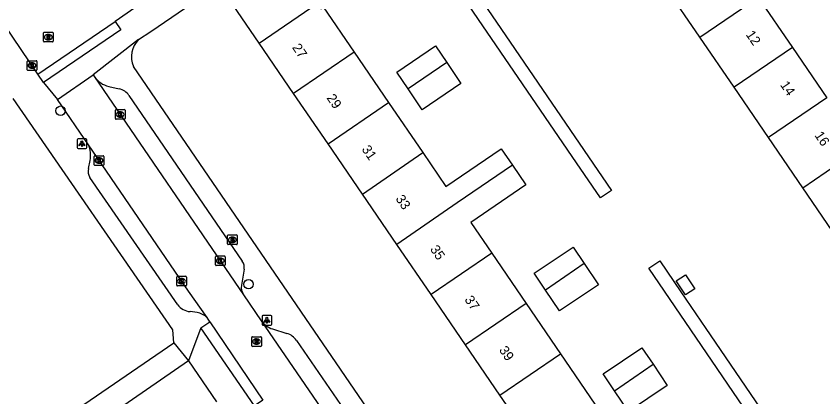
# Model space of a CAD drawing. Extents: x 157466 to 158888, y 383063 to 384677.
# Drawn here: x 158400.9 to 158484.4, y 383689 to 383728.4 of the extents above; entities that cross this region are included whole.
import ezdxf

# ---------------------------------------------------------------- set-up
doc = ezdxf.new("R2010")
doc.units = 0
for name, color, linetype in [('IMGEO_Boom', 7, 'Continuous'), ('IMGEO_Brandkraan', 7, 'Continuous'), ('IMGEO_Kolk', 7, 'Continuous'), ('IMGEO_Lichtpunt', 7, 'Continuous'), ('IMGEO_Pand', 7, 'Continuous'), ('IMGEO_Pand_nummerreeks', 7, 'Continuous'), ('IMGEO_Rijbaan_lokaal_open', 7, 'Continuous'), ('IMGEO_Rioolput', 7, 'Continuous'), ('IMGEO_Voetpad_open', 7, 'Continuous')]:
    doc.layers.add(name, color=color, linetype=linetype)

msp = doc.modelspace()

# ---------------------------------------------------------------- linework, layer by layer
at = {"layer": 'IMGEO_Boom'}
for centre in [(158405.542, 383718.602), (158424.995, 383700.668)]:
    msp.add_circle(centre, 0.489, dxfattribs=at)
at = {"layer": 'IMGEO_Brandkraan'}
for p, q in [((158422.817, 383704.836), (158422.817, 383705.688)), ((158422.892, 383705.762), (158423.744, 383705.762)), ((158423.328, 383704.982), (158423.303, 383704.982)), ((158423.305, 383705.542), (158423.33, 383705.542)), ((158423.818, 383705.688), (158423.818, 383704.836)), ((158423.744, 383704.762), (158422.892, 383704.762))]:
    msp.add_line(p, q, dxfattribs=at)
for points in [[(158422.817, 383704.836), (158422.817, 383705.688)], [(158422.892, 383705.762), (158423.744, 383705.762)], [(158423.165, 383705.462), (158423.165, 383705.062), (158423.378, 383705.062)], [(158423.396, 383705.462), (158423.165, 383705.462)], [(158423.344, 383705.381), (158423.29, 383705.381), (158423.29, 383705.305)], [(158423.29, 383705.305), (158423.343, 383705.305)], [(158423.352, 383705.229), (158423.29, 383705.229), (158423.29, 383705.148)], [(158423.29, 383705.148), (158423.352, 383705.148)], [(158423.818, 383705.688), (158423.818, 383704.836)], [(158423.744, 383704.762), (158422.892, 383704.762)]]:
    msp.add_lwpolyline(points, dxfattribs=at)
for centre, radius, start, end in [((158422.894, 383705.686), 0.0765, 91.55205, 178.44795), ((158422.894, 383705.686), 0.0765, 91.55205, 178.44795), ((158423.345, 383705.343), 0.0379, 267.82845, 90.93552), ((158423.353, 383705.188), 0.0404, 269.87594, 90.50774), ((158423.384, 383705.313), 0.251, 268.66757, 293.53466), ((158423.4, 383705.317), 0.145, 59.4692, 91.53667), ((158423.425, 383705.364), 0.0922, 285.51372, 58.15012), ((158423.43, 383705.172), 0.105, 301.31148, 78.98903), ((158423.742, 383705.686), 0.0765, 1.55205, 88.44795), ((158423.742, 383705.686), 0.0765, 1.55205, 88.44795), ((158422.894, 383704.838), 0.0765, 181.55205, 268.44795), ((158422.894, 383704.838), 0.0765, 181.55205, 268.44795), ((158423.742, 383704.838), 0.0765, 271.55205, 358.44795), ((158423.742, 383704.838), 0.0765, 271.55205, 358.44795)]:
    msp.add_arc(centre, radius, start, end, dxfattribs=at)
for centre, major_axis, ratio, start_param, end_param in [((158423.304, 383705.262), (-0.387, 0.002), 0.722429, 4.712389, 7.853982), ((158423.329, 383705.262), (-0.39, 0.002), 0.717154, 1.570796, 4.712389)]:
    msp.add_ellipse(centre, major_axis=major_axis, ratio=ratio, start_param=start_param, end_param=end_param, dxfattribs=at)
at = {"layer": 'IMGEO_Kolk'}
for p, q in [((158402.092, 383722.838), (158402.092, 383723.69)), ((158402.167, 383723.764), (158403.019, 383723.764)), ((158402.58, 383723.544), (158402.605, 383723.544)), ((158403.093, 383723.69), (158403.093, 383722.838)), ((158403.019, 383722.764), (158402.167, 383722.764)), ((158402.603, 383722.984), (158402.578, 383722.984)), ((158411.209, 383717.79), (158411.209, 383718.642)), ((158411.284, 383718.716), (158412.136, 383718.716)), ((158411.697, 383718.496), (158411.722, 383718.496)), ((158412.21, 383718.642), (158412.21, 383717.79)), ((158412.136, 383717.716), (158411.284, 383717.716)), ((158411.72, 383717.936), (158411.695, 383717.936)), ((158409.02, 383713.023), (158409.02, 383713.875)), ((158409.095, 383713.949), (158409.947, 383713.949)), ((158409.508, 383713.729), (158409.533, 383713.729)), ((158410.021, 383713.875), (158410.021, 383713.023)), ((158409.947, 383712.949), (158409.095, 383712.949)), ((158409.531, 383713.169), (158409.506, 383713.169)), ((158421.566, 383702.661), (158421.566, 383703.513)), ((158421.641, 383703.587), (158422.493, 383703.587)), ((158422.054, 383703.367), (158422.079, 383703.367)), ((158422.567, 383703.513), (158422.567, 383702.661)), ((158422.493, 383702.587), (158421.641, 383702.587)), ((158422.077, 383702.807), (158422.052, 383702.807)), ((158417.555, 383700.557), (158417.555, 383701.409)), ((158417.63, 383701.483), (158418.482, 383701.483)), ((158418.043, 383701.263), (158418.068, 383701.263)), ((158418.556, 383701.409), (158418.556, 383700.557)), ((158418.482, 383700.483), (158417.63, 383700.483)), ((158418.066, 383700.703), (158418.041, 383700.703))]:
    msp.add_line(p, q, dxfattribs=at)
for points in [[(158402.092, 383722.838), (158402.092, 383723.69)], [(158402.167, 383723.764), (158403.019, 383723.764)], [(158402.413, 383723.464), (158402.536, 383723.464), (158402.536, 383723.313), (158402.666, 383723.464), (158402.83, 383723.464), (158402.684, 383723.313), (158402.837, 383723.064), (158402.685, 383723.064), (158402.6, 383723.228), (158402.536, 383723.161), (158402.536, 383723.064), (158402.413, 383723.064), (158402.413, 383723.464)], [(158403.093, 383723.69), (158403.093, 383722.838)], [(158403.019, 383722.764), (158402.167, 383722.764)], [(158411.209, 383717.79), (158411.209, 383718.642)], [(158411.284, 383718.716), (158412.136, 383718.716)], [(158411.53, 383718.416), (158411.653, 383718.416), (158411.653, 383718.265), (158411.783, 383718.416), (158411.947, 383718.416), (158411.801, 383718.265), (158411.954, 383718.016), (158411.802, 383718.016), (158411.717, 383718.18), (158411.653, 383718.113), (158411.653, 383718.016), (158411.53, 383718.016), (158411.53, 383718.416)], [(158412.21, 383718.642), (158412.21, 383717.79)], [(158412.136, 383717.716), (158411.284, 383717.716)], [(158409.02, 383713.023), (158409.02, 383713.875)], [(158409.095, 383713.949), (158409.947, 383713.949)], [(158409.341, 383713.649), (158409.464, 383713.649), (158409.464, 383713.498), (158409.594, 383713.649), (158409.758, 383713.649), (158409.612, 383713.498), (158409.765, 383713.249), (158409.613, 383713.249), (158409.528, 383713.413), (158409.464, 383713.346), (158409.464, 383713.249), (158409.341, 383713.249), (158409.341, 383713.649)], [(158410.021, 383713.875), (158410.021, 383713.023)], [(158409.947, 383712.949), (158409.095, 383712.949)], [(158421.566, 383702.661), (158421.566, 383703.513)], [(158421.641, 383703.587), (158422.493, 383703.587)], [(158421.887, 383703.287), (158422.01, 383703.287), (158422.01, 383703.136), (158422.14, 383703.287), (158422.304, 383703.287), (158422.158, 383703.136), (158422.311, 383702.887), (158422.159, 383702.887), (158422.074, 383703.051), (158422.01, 383702.984), (158422.01, 383702.887), (158421.887, 383702.887), (158421.887, 383703.287)], [(158422.567, 383703.513), (158422.567, 383702.661)], [(158422.493, 383702.587), (158421.641, 383702.587)], [(158417.555, 383700.557), (158417.555, 383701.409)], [(158417.63, 383701.483), (158418.482, 383701.483)], [(158417.876, 383701.183), (158417.999, 383701.183), (158417.999, 383701.032), (158418.129, 383701.183), (158418.293, 383701.183), (158418.147, 383701.032), (158418.3, 383700.783), (158418.148, 383700.783), (158418.063, 383700.947), (158417.999, 383700.88), (158417.999, 383700.783), (158417.876, 383700.783), (158417.876, 383701.183)], [(158418.556, 383701.409), (158418.556, 383700.557)], [(158418.482, 383700.483), (158417.63, 383700.483)]]:
    msp.add_lwpolyline(points, dxfattribs=at)
for centre, start, end in [((158402.169, 383723.688), 91.55205, 178.44795), ((158402.169, 383723.688), 91.55205, 178.44795), ((158403.017, 383723.688), 1.55205, 88.44795), ((158403.017, 383723.688), 1.55205, 88.44795), ((158402.169, 383722.84), 181.55205, 268.44795), ((158402.169, 383722.84), 181.55205, 268.44795), ((158403.017, 383722.84), 271.55205, 358.44795), ((158403.017, 383722.84), 271.55205, 358.44795), ((158411.286, 383718.64), 91.55205, 178.44795), ((158411.286, 383718.64), 91.55205, 178.44795), ((158412.134, 383718.64), 1.55205, 88.44795), ((158412.134, 383718.64), 1.55205, 88.44795), ((158411.286, 383717.792), 181.55205, 268.44795), ((158411.286, 383717.792), 181.55205, 268.44795), ((158412.134, 383717.792), 271.55205, 358.44795), ((158412.134, 383717.792), 271.55205, 358.44795), ((158409.097, 383713.873), 91.55205, 178.44795), ((158409.097, 383713.873), 91.55205, 178.44795), ((158409.945, 383713.873), 1.55205, 88.44795), ((158409.945, 383713.873), 1.55205, 88.44795), ((158409.097, 383713.025), 181.55205, 268.44795), ((158409.097, 383713.025), 181.55205, 268.44795), ((158409.945, 383713.025), 271.55205, 358.44795), ((158409.945, 383713.025), 271.55205, 358.44795), ((158421.643, 383703.511), 91.55205, 178.44795), ((158421.643, 383703.511), 91.55205, 178.44795), ((158422.491, 383703.511), 1.55205, 88.44795), ((158422.491, 383703.511), 1.55205, 88.44795), ((158421.643, 383702.663), 181.55205, 268.44795), ((158421.643, 383702.663), 181.55205, 268.44795), ((158422.491, 383702.663), 271.55205, 358.44795), ((158422.491, 383702.663), 271.55205, 358.44795), ((158417.632, 383701.407), 91.55205, 178.44795), ((158417.632, 383701.407), 91.55205, 178.44795), ((158418.48, 383701.407), 1.55205, 88.44795), ((158418.48, 383701.407), 1.55205, 88.44795), ((158417.632, 383700.559), 181.55205, 268.44795), ((158417.632, 383700.559), 181.55205, 268.44795), ((158418.48, 383700.559), 271.55205, 358.44795), ((158418.48, 383700.559), 271.55205, 358.44795)]:
    msp.add_arc(centre, 0.0765, start, end, dxfattribs=at)
for centre, major_axis, ratio, start_param, end_param in [((158402.579, 383723.264), (-0.387, 0.002), 0.722429, 4.712389, 7.853982), ((158402.604, 383723.264), (-0.39, 0.002), 0.717154, 1.570796, 4.712389), ((158411.696, 383718.216), (-0.387, 0.002), 0.722429, 4.712389, 7.853982), ((158411.721, 383718.216), (-0.39, 0.002), 0.717154, 1.570796, 4.712389), ((158409.507, 383713.449), (-0.387, 0.002), 0.722429, 4.712389, 7.853982), ((158409.532, 383713.449), (-0.39, 0.002), 0.717154, 1.570796, 4.712389), ((158422.053, 383703.087), (-0.387, 0.002), 0.722429, 4.712389, 7.853982), ((158422.078, 383703.087), (-0.39, 0.002), 0.717154, 1.570796, 4.712389), ((158418.042, 383700.983), (-0.387, 0.002), 0.722429, 4.712389, 7.853982), ((158418.067, 383700.983), (-0.39, 0.002), 0.717154, 1.570796, 4.712389)]:
    msp.add_ellipse(centre, major_axis=major_axis, ratio=ratio, start_param=start_param, end_param=end_param, dxfattribs=at)
at = {"layer": 'IMGEO_Lichtpunt'}
for p, q in [((158407.253, 383715.601), (158407.253, 383714.794)), ((158407.253, 383715.601), (158407.253, 383714.794)), ((158408.155, 383715.696), (158407.347, 383715.696)), ((158408.155, 383715.696), (158407.347, 383715.696)), ((158408.249, 383714.794), (158408.249, 383715.601)), ((158408.249, 383714.794), (158408.249, 383715.601)), ((158407.347, 383714.7), (158408.155, 383714.7)), ((158407.347, 383714.7), (158408.155, 383714.7)), ((158426.389, 383697.346), (158426.389, 383696.539)), ((158426.389, 383697.346), (158426.389, 383696.539)), ((158427.291, 383697.441), (158426.483, 383697.441)), ((158427.291, 383697.441), (158426.483, 383697.441)), ((158427.385, 383696.539), (158427.385, 383697.346)), ((158427.385, 383696.539), (158427.385, 383697.346)), ((158426.483, 383696.445), (158427.291, 383696.445)), ((158426.483, 383696.445), (158427.291, 383696.445))]:
    msp.add_line(p, q, dxfattribs=at)
for points in [[(158407.627, 383715.265), (158407.666, 383715.237), (158407.478, 383714.975), (158407.44, 383715.002), (158407.627, 383715.265)], [(158407.729, 383715.217), (158407.776, 383715.217), (158407.776, 383714.895), (158407.729, 383714.895), (158407.729, 383715.217)], [(158407.839, 383715.237), (158407.877, 383715.264), (158408.064, 383715.002), (158408.025, 383714.974), (158407.839, 383715.237)], [(158426.763, 383697.01), (158426.802, 383696.982), (158426.614, 383696.72), (158426.576, 383696.747), (158426.763, 383697.01)], [(158426.865, 383696.962), (158426.912, 383696.962), (158426.912, 383696.64), (158426.865, 383696.64), (158426.865, 383696.962)], [(158426.975, 383696.982), (158427.013, 383697.009), (158427.2, 383696.747), (158427.161, 383696.719), (158426.975, 383696.982)]]:
    msp.add_lwpolyline(points, dxfattribs=at)
for centre in [(158407.752, 383715.399), (158426.888, 383697.144)]:
    msp.add_circle(centre, 0.0994, dxfattribs=at)
for centre, start, end in [((158407.347, 383715.601), 90, 180), ((158407.347, 383715.601), 90, 180), ((158408.155, 383715.601), 0, 90), ((158408.155, 383715.601), 0, 90), ((158407.347, 383714.794), 180, 270), ((158407.347, 383714.794), 180, 270), ((158408.155, 383714.794), 270, 0), ((158408.155, 383714.794), 270, 360), ((158426.483, 383697.346), 90, 180), ((158426.483, 383697.346), 90, 180), ((158427.291, 383697.346), 0, 90), ((158427.291, 383697.346), 0, 90), ((158426.483, 383696.539), 180, 270), ((158426.483, 383696.539), 180, 270), ((158427.291, 383696.539), 270, 0), ((158427.291, 383696.539), 270, 360)]:
    msp.add_arc(centre, 0.0946, start, end, dxfattribs=at)
at = {"layer": 'IMGEO_Pand'}
for points in [[(158426.1, 383725.578), (158422.494, 383730.846), (158428.496, 383734.954), (158432.102, 383729.686)], [(158471.689, 383726.214), (158468.137, 383731.409)], [(158471.689, 383726.214), (158477.726, 383730.337)], [(158477.726, 383730.337), (158481.275, 383725.14)], [(158426.1, 383725.578), (158432.102, 383729.686)], [(158432.102, 383729.686), (158432.484, 383729.127), (158432.716, 383729.335), (158435.914, 383724.663)], [(158475.24, 383721.018), (158471.689, 383726.214)], [(158429.657, 383720.38), (158426.1, 383725.578)], [(158441.497, 383720.85), (158440.327, 383722.591), (158444.347, 383725.293), (158445.494, 383723.586)], [(158481.275, 383725.14), (158475.24, 383721.018)], [(158481.275, 383725.14), (158484.824, 383719.943)], [(158435.914, 383724.663), (158429.657, 383720.38)], [(158435.914, 383724.663), (158439.472, 383719.464)], [(158445.494, 383723.586), (158446.964, 383721.399), (158442.944, 383718.697), (158441.497, 383720.85)], [(158445.494, 383723.586), (158441.497, 383720.85)], [(158478.792, 383715.823), (158475.24, 383721.018)], [(158433.215, 383715.181), (158429.657, 383720.38)], [(158433.215, 383715.181), (158439.472, 383719.464)], [(158439.472, 383719.464), (158443.03, 383714.266)], [(158484.824, 383719.943), (158478.792, 383715.823)], [(158482.343, 383710.628), (158478.792, 383715.823)], [(158436.773, 383709.983), (158433.215, 383715.181)], [(158436.773, 383709.983), (158443.03, 383714.266)], [(158443.03, 383714.266), (158445.418, 383710.776), (158451.116, 383714.675), (158452.284, 383712.968)], [(158482.343, 383710.628), (158488.373, 383714.747)], [(158452.284, 383712.968), (158446.587, 383709.068), (158440.331, 383704.785)], [(158452.284, 383712.968), (158453.678, 383710.931), (158447.98, 383707.032), (158450.145, 383703.869)], [(158440.331, 383704.785), (158436.773, 383709.983)], [(158485.894, 383705.433), (158482.343, 383710.628)], [(158443.888, 383699.587), (158440.331, 383704.785)], [(158455.727, 383700.058), (158454.557, 383701.799), (158458.577, 383704.501), (158459.724, 383702.795)], [(158450.145, 383703.869), (158443.888, 383699.587)], [(158450.145, 383703.869), (158453.702, 383698.672)], [(158459.724, 383702.795), (158461.194, 383700.607), (158457.174, 383697.905), (158455.727, 383700.058)], [(158459.724, 383702.795), (158455.727, 383700.058)], [(158470.209, 383699.554), (158469.245, 383701.003), (158470.207, 383701.643), (158471.171, 383700.195), (158470.209, 383699.554)], [(158447.446, 383694.389), (158443.888, 383699.587)], [(158453.702, 383698.672), (158447.446, 383694.389)], [(158453.702, 383698.672), (158457.26, 383693.473)], [(158451.003, 383689.191), (158447.446, 383694.389)], [(158451.003, 383689.191), (158457.26, 383693.473)], [(158457.26, 383693.473), (158460.818, 383688.275)], [(158462.843, 383689.661), (158461.673, 383691.402), (158465.693, 383694.104), (158466.841, 383692.397)], [(158466.841, 383692.397), (158468.31, 383690.21), (158464.29, 383687.508), (158462.843, 383689.661)], [(158462.843, 383689.661), (158466.841, 383692.397)], [(158454.561, 383683.993), (158451.003, 383689.191)]]:
    msp.add_lwpolyline(points, dxfattribs=at)
at = {"layer": 'IMGEO_Rijbaan_lokaal_open'}
for points in [[(158403.195, 383722.384), (158398.86, 383728.748), (158384.398, 383750), (158367.182, 383775.081), (158361.89, 383782.81), (158360.625, 383784.68), (158360.219, 383785.273)], [(158413.229, 383729.233), (158411.187, 383727.832)], [(158403.195, 383722.384), (158411.187, 383727.832)], [(158405.212, 383719.743), (158408.907, 383722.31)], [(158408.907, 383722.31), (158409.052, 383722.098)], [(158409.052, 383722.098), (158424.47, 383699.577)], [(158408.432, 383715.085), (158405.212, 383719.743)], [(158420.72, 383697.208), (158418.774, 383699.936), (158408.432, 383715.085)], [(158424.47, 383699.577), (158426.308, 383696.891)], [(158421.001, 383696.792), (158420.72, 383697.208)], [(158421.001, 383696.792), (158426.471, 383688.683)], [(158426.308, 383696.891), (158435.343, 383683.712)], [(158418.79, 383692.748), (158399.958, 383679.742)], [(158418.79, 383692.748), (158421.659, 383688.498)]]:
    msp.add_lwpolyline(points, dxfattribs=at)
at = {"layer": 'IMGEO_Rioolput'}
for p, q in [((158403.849, 383726.709), (158404.701, 383726.709)), ((158403.774, 383725.783), (158403.774, 383726.635)), ((158404.285, 383725.929), (158404.26, 383725.929)), ((158404.262, 383726.489), (158404.287, 383726.489)), ((158404.775, 383726.635), (158404.775, 383725.783)), ((158404.701, 383725.709), (158403.849, 383725.709)), ((158425.317, 383694.307), (158425.317, 383695.159)), ((158425.392, 383695.233), (158426.244, 383695.233)), ((158425.805, 383695.013), (158425.83, 383695.013)), ((158426.318, 383695.159), (158426.318, 383694.307)), ((158426.244, 383694.233), (158425.392, 383694.233)), ((158425.828, 383694.453), (158425.803, 383694.453))]:
    msp.add_line(p, q, dxfattribs=at)
for points in [[(158403.849, 383726.709), (158404.701, 383726.709)], [(158403.774, 383725.783), (158403.774, 383726.635)], [(158404.363, 383726.407), (158404.111, 383726.409), (158404.111, 383726.009)], [(158404.111, 383726.009), (158404.235, 383726.009), (158404.235, 383726.171), (158404.246, 383726.171)], [(158404.289, 383726.328), (158404.235, 383726.328), (158404.235, 383726.247)], [(158404.235, 383726.247), (158404.287, 383726.247)], [(158404.293, 383726.142), (158404.364, 383726.009), (158404.504, 383726.009), (158404.439, 383726.135)], [(158404.775, 383726.635), (158404.775, 383725.783)], [(158404.701, 383725.709), (158403.849, 383725.709)], [(158425.317, 383694.307), (158425.317, 383695.159)], [(158425.392, 383695.233), (158426.244, 383695.233)], [(158426.318, 383695.159), (158426.318, 383694.307)], [(158426.244, 383694.233), (158425.392, 383694.233)], [(158425.906, 383694.931), (158425.654, 383694.933), (158425.654, 383694.533)], [(158425.654, 383694.533), (158425.778, 383694.533), (158425.778, 383694.695), (158425.789, 383694.695)], [(158425.832, 383694.852), (158425.778, 383694.852), (158425.778, 383694.771)], [(158425.778, 383694.771), (158425.83, 383694.771)], [(158425.836, 383694.666), (158425.907, 383694.533), (158426.047, 383694.533), (158425.982, 383694.659)]]:
    msp.add_lwpolyline(points, dxfattribs=at)
for centre, radius, start, end in [((158403.851, 383726.633), 0.0765, 91.55205, 178.44795), ((158403.851, 383726.633), 0.0765, 91.55205, 178.44795), ((158404.699, 383726.633), 0.0765, 1.55205, 88.44795), ((158404.699, 383726.633), 0.0765, 1.55205, 88.44795), ((158404.245, 383726.118), 0.0533, 26.02933, 88.69889), ((158404.271, 383726.436), 0.19, 274.7715, 282.96867), ((158404.295, 383726.232), 0.0964, 77.00612, 93.18647), ((158404.309, 383726.289), 0.0378, 276.66336, 79.67722), ((158404.362, 383726.297), 0.109, 350.36119, 89.41601), ((158404.36, 383726.297), 0.112, 277.58423, 350.98172), ((158404.344, 383726.082), 0.108, 29.51342, 73.79051), ((158403.851, 383725.785), 0.0765, 181.55205, 268.44795), ((158403.851, 383725.785), 0.0765, 181.55205, 268.44795), ((158404.699, 383725.785), 0.0765, 271.55205, 358.44795), ((158404.699, 383725.785), 0.0765, 271.55205, 358.44795), ((158425.394, 383695.157), 0.0765, 91.55205, 178.44795), ((158425.394, 383695.157), 0.0765, 91.55205, 178.44795), ((158426.242, 383695.157), 0.0765, 1.55205, 88.44795), ((158426.242, 383695.157), 0.0765, 1.55205, 88.44795), ((158425.394, 383694.309), 0.0765, 181.55205, 268.44795), ((158425.394, 383694.309), 0.0765, 181.55205, 268.44795), ((158425.788, 383694.642), 0.0533, 26.02933, 88.69889), ((158425.814, 383694.96), 0.19, 274.7715, 282.96867), ((158425.838, 383694.756), 0.0964, 77.00612, 93.18647), ((158425.852, 383694.813), 0.0378, 276.66336, 79.67722), ((158425.905, 383694.821), 0.109, 350.36119, 89.41601), ((158425.903, 383694.821), 0.112, 277.58423, 350.98172), ((158425.887, 383694.606), 0.108, 29.51342, 73.79051), ((158426.242, 383694.309), 0.0765, 271.55205, 358.44795), ((158426.242, 383694.309), 0.0765, 271.55205, 358.44795)]:
    msp.add_arc(centre, radius, start, end, dxfattribs=at)
for centre, major_axis, ratio, start_param, end_param in [((158404.261, 383726.209), (-0.387, 0.002), 0.722429, 4.712389, 7.853982), ((158404.286, 383726.209), (-0.39, 0.002), 0.717154, 1.570796, 4.712389), ((158425.804, 383694.733), (-0.387, 0.002), 0.722429, 4.712389, 7.853982), ((158425.829, 383694.733), (-0.39, 0.002), 0.717154, 1.570796, 4.712389)]:
    msp.add_ellipse(centre, major_axis=major_axis, ratio=ratio, start_param=start_param, end_param=end_param, dxfattribs=at)
at = {"layer": 'IMGEO_Voetpad_open'}
for points in [[(158439.71, 383743.785), (158462.558, 383710.37), (158461.41, 383709.585), (158458.932, 383713.209), (158438.562, 383743)], [(158413.621, 383725.946), (158414.867, 383726.798), (158438.562, 383743)], [(158411.187, 383727.832), (158411.784, 383726.956), (158403.792, 383721.508)], [(158413.621, 383725.946), (158408.907, 383722.31)], [(158463.285, 383649.821), (158413.081, 383723.175)], [(158403.792, 383721.508), (158403.195, 383722.384)], [(158403.792, 383721.508), (158405.212, 383719.743)], [(158410.522, 383721.117), (158411.603, 383720.867)], [(158412.622, 383720.171), (158424.346, 383703.045)], [(158417.27, 383694.62), (158417.156, 383695.965), (158400.646, 383719.878)], [(158408.43, 383712.616), (158408.61, 383713.457)], [(158417.658, 383698.542), (158408.56, 383711.706)], [(158491.425, 383665.593), (158466.389, 383702.316), (158467.526, 383703.092), (158469.723, 383699.87), (158472.298, 383696.093), (158475.843, 383690.895), (158490.682, 383669.129)], [(158424.532, 383702.21), (158424.263, 383700.564)], [(158419.678, 383697.74), (158418.949, 383697.829)], [(158420.071, 383696.163), (158421.001, 383696.792)], [(158420.071, 383696.163), (158418.79, 383692.748)], [(158426.471, 383688.683), (158425.596, 383688.085), (158420.071, 383696.163)], [(158427.479, 383696.042), (158428.954, 383695.586)], [(158272.753, 383598.283), (158275.269, 383597.397), (158279.276, 383600.145), (158417.27, 383694.62)], [(158417.27, 383694.62), (158418.79, 383692.748)], [(158429.96, 383694.844), (158435.627, 383686.565)]]:
    msp.add_lwpolyline(points, dxfattribs=at)
for centre, radius, start, end in [((158415.328, 383724.175), 2.46, 133.95632, 203.98901), ((158411.081, 383723.547), 2.493, 215.52611, 257.03981), ((158411.221, 383719.214), 1.696, 34.332, 77.00008), ((158405.797, 383713.973), 2.86, 349.60388, 22.8756), ((158409.673, 383712.329), 1.276, 167.01408, 209.24613), ((158423.405, 383702.397), 1.143, 350.57287, 34.54286), ((158425.622, 383700.334), 1.379, 170.39315, 213.29638), ((158419.108, 383699.642), 1.82, 217.18484, 264.99273), ((158419.239, 383695.593), 2.191, 47.46796, 78.43827), ((158428.149, 383698.199), 2.258, 215.38086, 252.73331), ((158428.393, 383693.772), 1.899, 34.37291, 72.804)]:
    msp.add_arc(centre, radius, start, end, dxfattribs=at)

# ---------------------------------------------------------------- texts
at = {"layer": 'IMGEO_Pand_nummerreeks'}
for s, rotation, p in [('12', 304.33218, (158476.391, 383726.475)), ('27', 304.38848, (158429.458, 383725.133)), ('14', 304.33218, (158479.951, 383721.264)), ('29', 304.38848, (158433.025, 383719.921)), ('16', 304.33218, (158483.508, 383716.056)), ('31', 304.38848, (158436.656, 383714.616)), ('33', 304.38848, (158440.159, 383709.497)), ('35', 304.38848, (158443.726, 383704.285)), ('37', 304.38848, (158447.294, 383699.073)), ('39', 304.38848, (158450.861, 383693.861))]:
    msp.add_text(s, height=1, rotation=rotation, dxfattribs=at).set_placement(p)

doc.saveas('drawing.dxf')
